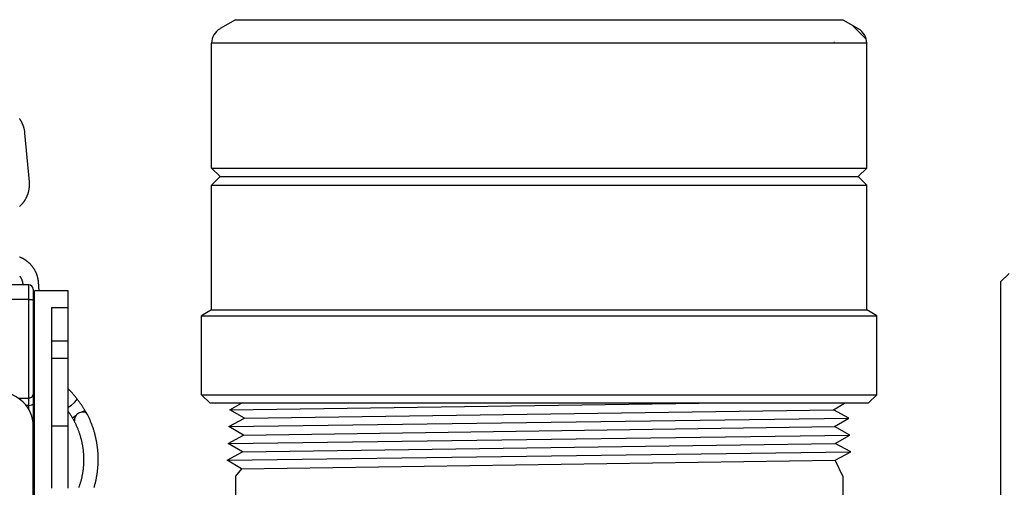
# Model space of a CAD drawing. Extents: x -285 to 5863, y 308 to 3178.
# Tile 284 of 622: x 1598.77 to 1606.07, y 974.31 to 977.78. Entities that reach past the tile are written whole.
import ezdxf

# ---------------------------------------------------------------- set-up
doc = ezdxf.new("R2010")
doc.units = 0
doc.header["$MEASUREMENT"] = 0
doc.header["$PDSIZE"] = 1
doc.layers.get('DEFPOINTS').update_dxf_attribs({"linetype": 'CONTINUOUS'})
for name, color, linetype in [('DIM', 3, 'CONTINUOUS'), ('GALV-4', 4, 'CONTINUOUS'), ('SPILL-BUCKET', 1, 'CONTINUOUS'), ('SWIVEL-ADAPTOR', 1, 'CONTINUOUS')]:
    doc.layers.add(name, color=color, linetype=linetype)
doc.styles.add('SIMPLEX', font='simplex')
doc.dimstyles.new('DIM64', dxfattribs={"dimscale": 64, "dimtxt": 0.09375, "dimasz": 0.09375, "dimexe": 0.0625, "dimexo": 0.0625, "dimgap": 0.046875, "dimtad": 1, "dimdec": 4, "dimzin": 3, "dimdsep": 46, "dimlunit": 4, "dimtxsty": 'SIMPLEX', "dimcen": 0, "dimclrd": 256, "dimclre": 256, "dimclrt": 256, "dimadec": 0, "dimazin": 0, "dimtfac": 1, "dimtdec": 4, "dimtmove": 0, "dimatfit": 3, "dimfxl": 1, "dimfrac": 2, "dimtolj": 1, "dimtzin": 0, "dimarcsym": 0})

# ---------------------------------------------------------------- blocks, each defined once
blk = doc.blocks.new('*D13')
at = {"layer": 'DEFPOINTS', "color": 0, "transparency": 16777216}
for p in [(1368.5472, 978.296), (2031.7725, 978.0147), (1368.5472, 700.5233)]:
    blk.add_point(p, dxfattribs=at)
at = {"layer": 'DIM', "lineweight": -2, "transparency": 16777216}
for p, q in [((1368.5472, 974.296), (1368.5472, 696.5233)), ((2031.7725, 974.0147), (2031.7725, 696.5233)), ((2025.7725, 700.5233), (1374.5472, 700.5233))]:
    blk.add_line(p, q, dxfattribs=at)
at = {"layer": 'DIM', "transparency": 16777216}
for points in [[(1374.5472, 701.5233), (1374.5472, 699.5233), (1368.5472, 700.5233)], [(2025.7725, 701.5233), (2025.7725, 699.5233), (2031.7725, 700.5233)]]:
    blk.add_solid(points, dxfattribs=at)
at = {"layer": 'DIM', "transparency": 16777216, "insert": (1700.1599, 708.0947), "char_height": 6, "attachment_point": 5, "style": 'SIMPLEX'}
blk.add_mtext('\\A1;55\'-3 1/4" (F.V. TANK SLAB)', dxfattribs=at)

msp = doc.modelspace()

# ---------------------------------------------------------------- linework, layer by layer
at = {"layer": 'GALV-4', "linetype": 'Continuous'}
for p, q in [((1600.33048, 974.88788), (1600.41664, 974.93528)), ((1600.43737, 974.82542), (1600.33048, 974.88788)), ((1604.8013, 974.88788), (1604.88231, 974.93528)), ((1604.91498, 974.82542), (1604.8013, 974.88788)), ((1600.32352, 974.76296), (1600.43737, 974.82542)), ((1604.80793, 974.76296), (1604.91498, 974.82542)), ((1600.43075, 974.7005), (1600.32352, 974.76296)), ((1604.92194, 974.7005), (1604.80793, 974.76296)), ((1600.31656, 974.63805), (1600.43075, 974.7005)), ((1604.81455, 974.63805), (1604.92194, 974.7005)), ((1600.42412, 974.57559), (1600.31656, 974.63805)), ((1604.9289, 974.57559), (1604.81455, 974.63805)), ((1600.30994, 974.51313), (1600.42412, 974.57559)), ((1600.4175, 974.45067), (1600.30994, 974.51313)), ((1604.81455, 974.51323), (1604.9289, 974.57559)), ((1604.87099, 974.39494), (1604.81455, 974.51323)), ((1600.41688, 974.45103), (1600.37099, 974.39494)), ((1600.37099, 974.39494), (1600.37099, 972.89513))]:
    msp.add_line(p, q, dxfattribs=at)
at = {"layer": 'GALV-4', "color": 7, "linetype": 'Continuous'}
for p, q in [((1600.33048, 974.88788), (1603.80499, 974.93528)), ((1600.43737, 974.82542), (1604.8013, 974.88788)), ((1600.32352, 974.76296), (1604.91498, 974.82542)), ((1600.43075, 974.7005), (1604.80793, 974.76296)), ((1600.31656, 974.63805), (1604.92194, 974.7005)), ((1600.42412, 974.57559), (1604.81455, 974.63805)), ((1600.31025, 974.51295), (1604.9289, 974.57559)), ((1600.4175, 974.45067), (1604.81455, 974.51323))]:
    msp.add_line(p, q, dxfattribs=at)
at = {"layer": 'GALV-4'}
msp.add_line((1604.87099, 974.39494), (1604.87099, 972.89513), dxfattribs=at)
at = {"layer": 'SPILL-BUCKET', "color": 1}
for p, q in [((1598.77427, 977.04123), (1598.77247, 977.04378)), ((1598.77604, 977.03865), (1598.77427, 977.04123)), ((1598.77777, 977.03605), (1598.77604, 977.03865)), ((1598.77947, 977.03342), (1598.77777, 977.03605)), ((1598.78112, 977.03077), (1598.77947, 977.03342)), ((1598.78274, 977.02809), (1598.78112, 977.03077)), ((1598.78432, 977.02539), (1598.78274, 977.02809)), ((1598.78586, 977.02267), (1598.78432, 977.02539)), ((1598.78737, 977.01993), (1598.78586, 977.02267)), ((1598.78883, 977.01717), (1598.78737, 977.01993)), ((1598.79025, 977.01438), (1598.78883, 977.01717)), ((1598.79164, 977.01158), (1598.79025, 977.01438)), ((1598.79298, 977.00876), (1598.79164, 977.01158)), ((1598.79428, 977.00591), (1598.79298, 977.00876)), ((1598.79554, 977.00305), (1598.79428, 977.00591)), ((1598.79677, 977.00017), (1598.79554, 977.00305)), ((1598.79795, 976.99728), (1598.79677, 977.00017)), ((1598.79908, 976.99437), (1598.79795, 976.99728)), ((1598.80018, 976.99144), (1598.79908, 976.99437)), ((1598.80124, 976.98849), (1598.80018, 976.99144)), ((1598.80225, 976.98554), (1598.80124, 976.98849)), ((1598.80322, 976.98256), (1598.80225, 976.98554)), ((1598.80415, 976.97958), (1598.80322, 976.98256)), ((1598.80503, 976.97658), (1598.80415, 976.97958)), ((1598.80587, 976.97357), (1598.80503, 976.97658)), ((1598.80667, 976.97055), (1598.80587, 976.97357)), ((1598.80743, 976.96752), (1598.80667, 976.97055)), ((1598.80814, 976.96448), (1598.80743, 976.96752)), ((1598.80881, 976.96142), (1598.80814, 976.96448)), ((1598.80943, 976.95836), (1598.80881, 976.96142)), ((1598.81001, 976.95529), (1598.80943, 976.95836)), ((1598.81055, 976.95222), (1598.81001, 976.95529)), ((1598.81104, 976.94914), (1598.81055, 976.95222)), ((1598.81149, 976.94605), (1598.81104, 976.94914)), ((1598.81189, 976.94295), (1598.81149, 976.94605)), ((1598.81225, 976.93985), (1598.81189, 976.94295)), ((1598.81245, 976.93795), (1598.81225, 976.93985)), ((1598.81263, 976.93605), (1598.81245, 976.93795)), ((1598.84538, 976.5761), (1598.81263, 976.93605)), ((1598.8456, 976.57348), (1598.84538, 976.5761)), ((1598.84579, 976.57085), (1598.8456, 976.57348)), ((1598.84598, 976.56774), (1598.84579, 976.57085)), ((1598.84612, 976.56462), (1598.84598, 976.56774)), ((1598.84621, 976.5615), (1598.84612, 976.56462)), ((1598.84615, 976.54904), (1598.84623, 976.55215)), ((1598.84626, 976.55839), (1598.84621, 976.5615)), ((1598.84623, 976.55215), (1598.84627, 976.55527)), ((1598.84627, 976.55527), (1598.84626, 976.55839)), ((1598.83094, 976.47638), (1598.83207, 976.47927)), ((1598.83207, 976.47927), (1598.83315, 976.48217)), ((1598.83315, 976.48217), (1598.8342, 976.48509)), ((1598.8342, 976.48509), (1598.8352, 976.48803)), ((1598.8352, 976.48803), (1598.83616, 976.49098)), ((1598.83616, 976.49098), (1598.83708, 976.49395)), ((1598.83708, 976.49395), (1598.83795, 976.49692)), ((1598.83795, 976.49692), (1598.83879, 976.49992)), ((1598.83879, 976.49992), (1598.83957, 976.50292)), ((1598.83957, 976.50292), (1598.84032, 976.50594)), ((1598.84032, 976.50594), (1598.84102, 976.50896)), ((1598.84102, 976.50896), (1598.84168, 976.512)), ((1598.84168, 976.512), (1598.8423, 976.51505)), ((1598.8423, 976.51505), (1598.84287, 976.51811)), ((1598.84287, 976.51811), (1598.8434, 976.52117)), ((1598.8434, 976.52117), (1598.84388, 976.52425)), ((1598.84388, 976.52425), (1598.84432, 976.52733)), ((1598.84432, 976.52733), (1598.84471, 976.53041)), ((1598.84471, 976.53041), (1598.84506, 976.53351)), ((1598.84506, 976.53351), (1598.84537, 976.5366)), ((1598.84537, 976.5366), (1598.84563, 976.53971)), ((1598.84563, 976.53971), (1598.84585, 976.54282)), ((1598.84585, 976.54282), (1598.84602, 976.54592)), ((1598.84602, 976.54592), (1598.84615, 976.54904)), ((1598.78361, 976.40458), (1598.78578, 976.40677)), ((1598.78578, 976.40677), (1598.78792, 976.409)), ((1598.78792, 976.409), (1598.79002, 976.41126)), ((1598.79002, 976.41126), (1598.7921, 976.41355)), ((1598.7921, 976.41355), (1598.79413, 976.41587)), ((1598.79413, 976.41587), (1598.79614, 976.41821)), ((1598.79614, 976.41821), (1598.79811, 976.42059)), ((1598.79811, 976.42059), (1598.80004, 976.423)), ((1598.80004, 976.423), (1598.80194, 976.42543)), ((1598.80194, 976.42543), (1598.80381, 976.4279)), ((1598.80381, 976.4279), (1598.80564, 976.43039)), ((1598.80564, 976.43039), (1598.80743, 976.4329)), ((1598.80743, 976.4329), (1598.80919, 976.43545)), ((1598.80919, 976.43545), (1598.81091, 976.43801)), ((1598.81091, 976.43801), (1598.81259, 976.44061)), ((1598.81259, 976.44061), (1598.81424, 976.44323)), ((1598.81424, 976.44323), (1598.81585, 976.44587)), ((1598.81585, 976.44587), (1598.81742, 976.44854)), ((1598.81742, 976.44854), (1598.81895, 976.45123)), ((1598.81895, 976.45123), (1598.82044, 976.45394)), ((1598.82044, 976.45394), (1598.82189, 976.45667)), ((1598.82189, 976.45667), (1598.8233, 976.45943)), ((1598.8233, 976.45943), (1598.82468, 976.4622)), ((1598.82468, 976.4622), (1598.82601, 976.465)), ((1598.82601, 976.465), (1598.8273, 976.46782)), ((1598.8273, 976.46782), (1598.82856, 976.47065)), ((1598.82856, 976.47065), (1598.82977, 976.4735)), ((1598.82977, 976.4735), (1598.83094, 976.47638)), ((1598.77231, 976.3941), (1598.77463, 976.39613)), ((1598.77463, 976.39613), (1598.77692, 976.39819)), ((1598.77692, 976.39819), (1598.77918, 976.40029)), ((1598.77918, 976.40029), (1598.78141, 976.40242)), ((1598.78141, 976.40242), (1598.78361, 976.40458)), ((1598.7757, 976.01719), (1598.7728, 976.01831)), ((1598.77858, 976.01604), (1598.7757, 976.01719)), ((1598.78145, 976.01484), (1598.77858, 976.01604)), ((1598.7843, 976.0136), (1598.78145, 976.01484)), ((1598.78713, 976.01232), (1598.7843, 976.0136)), ((1598.78995, 976.011), (1598.78713, 976.01232)), ((1598.79274, 976.00964), (1598.78995, 976.011)), ((1598.79552, 976.00824), (1598.79274, 976.00964)), ((1598.79828, 976.0068), (1598.79552, 976.00824)), ((1598.80101, 976.00532), (1598.79828, 976.0068)), ((1598.80373, 976.00379), (1598.80101, 976.00532)), ((1598.80642, 976.00223), (1598.80373, 976.00379)), ((1598.80909, 976.00063), (1598.80642, 976.00223)), ((1598.81174, 975.99899), (1598.80909, 976.00063)), ((1598.81437, 975.99732), (1598.81174, 975.99899)), ((1598.81697, 975.9956), (1598.81437, 975.99732)), ((1598.81955, 975.99385), (1598.81697, 975.9956)), ((1598.8221, 975.99206), (1598.81955, 975.99385)), ((1598.82463, 975.99024), (1598.8221, 975.99206)), ((1598.82713, 975.98837), (1598.82463, 975.99024)), ((1598.8296, 975.98647), (1598.82713, 975.98837)), ((1598.83205, 975.98454), (1598.8296, 975.98647)), ((1598.83447, 975.98257), (1598.83205, 975.98454)), ((1598.83686, 975.98057), (1598.83447, 975.98257)), ((1598.83922, 975.97853), (1598.83686, 975.98057)), ((1598.84155, 975.97645), (1598.83922, 975.97853)), ((1598.84386, 975.97435), (1598.84155, 975.97645)), ((1598.84613, 975.97221), (1598.84386, 975.97435)), ((1598.84837, 975.97004), (1598.84613, 975.97221)), ((1598.85058, 975.96784), (1598.84837, 975.97004)), ((1598.85276, 975.9656), (1598.85058, 975.96784)), ((1598.85491, 975.96333), (1598.85276, 975.9656)), ((1598.85703, 975.96103), (1598.85491, 975.96333)), ((1598.85911, 975.95871), (1598.85703, 975.96103)), ((1598.86116, 975.95635), (1598.85911, 975.95871)), ((1598.86318, 975.95396), (1598.86116, 975.95635)), ((1598.86516, 975.95154), (1598.86318, 975.95396)), ((1598.86711, 975.9491), (1598.86516, 975.95154)), ((1598.86902, 975.94663), (1598.86711, 975.9491)), ((1598.8709, 975.94413), (1598.86902, 975.94663)), ((1598.87274, 975.9416), (1598.8709, 975.94413)), ((1598.87454, 975.93905), (1598.87274, 975.9416)), ((1598.87631, 975.93647), (1598.87454, 975.93905)), ((1598.87804, 975.93387), (1598.87631, 975.93647)), ((1598.87974, 975.93124), (1598.87804, 975.93387)), ((1598.88139, 975.92859), (1598.87974, 975.93124)), ((1598.88301, 975.92591), (1598.88139, 975.92859)), ((1598.88459, 975.92322), (1598.88301, 975.92591)), ((1598.88613, 975.9205), (1598.88459, 975.92322)), ((1598.88764, 975.91775), (1598.88613, 975.9205)), ((1598.8891, 975.91499), (1598.88764, 975.91775)), ((1598.89052, 975.9122), (1598.8891, 975.91499)), ((1598.89191, 975.9094), (1598.89052, 975.9122)), ((1598.89325, 975.90658), (1598.89191, 975.9094)), ((1598.89455, 975.90373), (1598.89325, 975.90658)), ((1598.89582, 975.90087), (1598.89455, 975.90373)), ((1598.89704, 975.898), (1598.89582, 975.90087)), ((1598.89822, 975.8951), (1598.89704, 975.898)), ((1598.89936, 975.89219), (1598.89822, 975.8951)), ((1598.7735, 975.87699), (1598.77481, 975.87534)), ((1598.77481, 975.87534), (1598.77608, 975.87366)), ((1598.77608, 975.87366), (1598.77732, 975.87196)), ((1598.77732, 975.87196), (1598.77852, 975.87023)), ((1598.77852, 975.87023), (1598.77969, 975.86847)), ((1598.77969, 975.86847), (1598.78082, 975.86669)), ((1598.78082, 975.86669), (1598.78191, 975.86489)), ((1598.78191, 975.86489), (1598.78297, 975.86307)), ((1598.78297, 975.86307), (1598.78398, 975.86122)), ((1598.78398, 975.86122), (1598.78497, 975.85936)), ((1598.78497, 975.85936), (1598.78591, 975.85747)), ((1598.78591, 975.85747), (1598.78681, 975.85557)), ((1598.78681, 975.85557), (1598.78768, 975.85364)), ((1598.78768, 975.85364), (1598.7885, 975.85171)), ((1598.7885, 975.85171), (1598.78929, 975.84975)), ((1598.78929, 975.84975), (1598.79003, 975.84778)), ((1598.79003, 975.84778), (1598.79073, 975.8458)), ((1598.79073, 975.8458), (1598.7914, 975.8438)), ((1598.7914, 975.8438), (1598.79202, 975.84178)), ((1598.79202, 975.84178), (1598.7926, 975.83976)), ((1598.7926, 975.83976), (1598.79314, 975.83773)), ((1598.79314, 975.83773), (1598.79363, 975.83568)), ((1598.79363, 975.83568), (1598.79408, 975.83363)), ((1598.79408, 975.83363), (1598.7945, 975.83156)), ((1598.7945, 975.83156), (1598.79486, 975.82949)), ((1598.79486, 975.82949), (1598.79519, 975.82742)), ((1598.79519, 975.82742), (1598.79547, 975.82534)), ((1598.79547, 975.82534), (1598.79567, 975.82361)), ((1598.79567, 975.82361), (1598.79585, 975.82189)), ((1598.79585, 975.82189), (1598.79678, 975.81164)), ((1598.90045, 975.88926), (1598.89936, 975.89219)), ((1598.90151, 975.88632), (1598.90045, 975.88926)), ((1598.90252, 975.88336), (1598.90151, 975.88632)), ((1598.90349, 975.88039), (1598.90252, 975.88336)), ((1598.90442, 975.8774), (1598.90349, 975.88039)), ((1598.9053, 975.8744), (1598.90442, 975.8774)), ((1598.90614, 975.8714), (1598.9053, 975.8744)), ((1598.90694, 975.86837), (1598.90614, 975.8714)), ((1598.9077, 975.86534), (1598.90694, 975.86837)), ((1598.90841, 975.8623), (1598.9077, 975.86534)), ((1598.90908, 975.85925), (1598.90841, 975.8623)), ((1598.9097, 975.85619), (1598.90908, 975.85925)), ((1598.91028, 975.85312), (1598.9097, 975.85619)), ((1598.91082, 975.85004), (1598.91028, 975.85312)), ((1598.91131, 975.84696), (1598.91082, 975.85004)), ((1598.91176, 975.84387), (1598.91131, 975.84696)), ((1598.91216, 975.84077), (1598.91176, 975.84387)), ((1598.91252, 975.83767), (1598.91216, 975.84077)), ((1598.91272, 975.83577), (1598.91252, 975.83767)), ((1598.9129, 975.83387), (1598.91272, 975.83577)), ((1598.91878, 975.76922), (1598.9129, 975.83387))]:
    msp.add_line(p, q, dxfattribs=at)
at = {"layer": 'SPILL-BUCKET', "linetype": 'Continuous'}
for p, q in [((1598.84233, 975.81164), (1598.40512, 975.81164)), ((1598.84233, 975.80377), (1598.84233, 975.81164)), ((1598.84233, 975.78114), (1598.84233, 975.80377)), ((1598.84233, 975.7466), (1598.84233, 975.78114)), ((1598.87355, 975.78042), (1598.87355, 975.77451)), ((1598.87355, 975.77451), (1598.87355, 975.75754)), ((1598.87355, 975.75754), (1598.87355, 975.73164)), ((1598.84233, 975.70452), (1598.40512, 975.70452)), ((1598.84233, 975.70452), (1598.84233, 975.7466)), ((1598.84233, 975.70452), (1598.86441, 975.70322)), ((1598.84233, 975.61114), (1598.84233, 975.70452)), ((1598.86441, 975.70322), (1598.87355, 975.70007)), ((1598.87355, 975.73164), (1598.87355, 975.70007)), ((1598.87355, 975.71199), (1598.87355, 975.56572)), ((1598.87355, 975.71145), (1598.87355, 975.71199)), ((1598.87355, 975.70007), (1598.87355, 975.59936)), ((1598.84233, 975.51756), (1598.84233, 975.61114)), ((1598.88355, 975.61813), (1598.87355, 975.61813)), ((1598.88355, 975.64936), (1598.87356, 975.64936)), ((1598.87355, 975.59936), (1598.87355, 975.49861)), ((1598.87355, 975.56572), (1598.87355, 975.56241)), ((1598.87355, 975.56241), (1598.87355, 975.5564)), ((1598.87355, 975.5564), (1598.87355, 975.55023)), ((1598.87355, 975.55023), (1598.87355, 975.54261)), ((1598.84233, 975.42523), (1598.84233, 975.51756)), ((1598.87355, 975.49861), (1598.87355, 975.39983)), ((1598.84233, 975.33559), (1598.84233, 975.42523)), ((1598.87355, 975.39983), (1598.87355, 975.30496)), ((1598.84233, 975.25005), (1598.84233, 975.33559)), ((1598.87355, 975.35976), (1598.87355, 975.35035)), ((1598.87355, 975.35035), (1598.87355, 975.34295)), ((1598.87355, 975.34295), (1598.87355, 975.3392)), ((1598.87355, 975.3392), (1598.87355, 975.33681)), ((1598.87355, 975.33681), (1598.87355, 975.23417)), ((1598.84233, 975.16995), (1598.84233, 975.25005)), ((1598.87355, 975.30496), (1598.87355, 975.21587)), ((1598.87355, 975.28516), (1598.88355, 975.28516)), ((1598.87355, 975.25393), (1598.88355, 975.25393)), ((1598.84233, 975.09652), (1598.84233, 975.16995)), ((1598.87999, 975.20406), (1598.87354, 975.20643)), ((1598.87355, 975.23417), (1598.87355, 975.22588)), ((1598.87355, 975.22588), (1598.87355, 975.21171)), ((1598.87355, 975.21587), (1598.87355, 975.13434)), ((1598.87355, 975.21171), (1598.87355, 975.19201)), ((1598.87355, 975.19201), (1598.87355, 975.16735)), ((1598.87355, 975.16735), (1598.87355, 975.1387)), ((1598.84233, 975.03093), (1598.84233, 975.09652)), ((1598.88354, 975.14265), (1598.87354, 975.14265)), ((1598.87355, 975.1387), (1598.87355, 975.10672)), ((1598.87355, 975.13434), (1598.87355, 975.06197)), ((1598.87355, 975.10672), (1598.87355, 975.05085)), ((1598.84233, 974.9742), (1598.84233, 975.03093)), ((1598.87355, 975.06197), (1598.87355, 975.00018)), ((1599.14014, 975.03519), (1599.13338, 975.04198)), ((1599.14419, 975.03105), (1599.14014, 975.03519)), ((1599.1482, 975.02687), (1599.14419, 975.03105)), ((1599.15218, 975.02266), (1599.1482, 975.02687)), ((1599.15613, 975.01842), (1599.15218, 975.02266)), ((1598.76316, 974.9742), (1598.84233, 974.9742)), ((1598.84233, 974.9742), (1598.86441, 974.98181)), ((1598.84233, 974.95013), (1598.84233, 974.9742)), ((1598.84233, 974.91942), (1598.84233, 974.95013)), ((1598.86441, 974.98181), (1598.87355, 975.00018)), ((1598.87355, 975.00018), (1598.87355, 974.97009)), ((1598.87355, 974.97009), (1598.87355, 974.93171)), ((1599.16005, 975.01414), (1599.15613, 975.01842)), ((1599.16393, 975.00984), (1599.16005, 975.01414)), ((1599.16779, 975.00551), (1599.16393, 975.00984)), ((1599.17161, 975.00114), (1599.16779, 975.00551)), ((1599.1754, 974.99674), (1599.17161, 975.00114)), ((1599.17916, 974.99232), (1599.1754, 974.99674)), ((1599.18289, 974.98786), (1599.17916, 974.99232)), ((1599.17975, 974.94177), (1599.195, 974.95914)), ((1599.18659, 974.98337), (1599.18289, 974.98786)), ((1599.19025, 974.97886), (1599.18659, 974.98337)), ((1599.19387, 974.97431), (1599.19025, 974.97886)), ((1599.19584, 974.97182), (1599.19387, 974.97431)), ((1599.195, 974.95914), (1599.19779, 974.96933)), ((1599.19779, 974.96933), (1599.19584, 974.97182)), ((1599.19907, 974.96768), (1599.19779, 974.96933)), ((1599.20034, 974.96603), (1599.19907, 974.96768)), ((1599.2028, 974.96282), (1599.20034, 974.96603)), ((1599.20524, 974.95959), (1599.2028, 974.96282)), ((1599.20766, 974.95635), (1599.20524, 974.95959)), ((1599.21008, 974.95309), (1599.20766, 974.95635)), ((1599.21248, 974.94981), (1599.21008, 974.95309)), ((1599.21486, 974.94652), (1599.21248, 974.94981)), ((1598.84233, 974.91942), (1598.82159, 974.91942)), ((1598.84233, 974.91942), (1598.86441, 974.92302)), ((1598.84233, 974.90334), (1598.84233, 974.91942)), ((1598.84233, 974.88785), (1598.84233, 974.90334)), ((1598.86441, 974.92302), (1598.87355, 974.93171)), ((1598.87354, 974.89282), (1598.88354, 974.89282)), ((1598.87355, 974.93171), (1598.87355, 974.88759)), ((1598.87355, 974.89341), (1598.87355, 974.88791)), ((1598.87355, 974.88791), (1598.87355, 974.87175)), ((1598.87355, 974.88759), (1598.87355, 974.85051)), ((1599.13337, 974.90775), (1599.15682, 974.92264)), ((1599.15682, 974.92264), (1599.17975, 974.94177)), ((1599.21723, 974.94321), (1599.21486, 974.94652)), ((1599.21958, 974.93988), (1599.21723, 974.94321)), ((1599.22192, 974.93654), (1599.21958, 974.93988)), ((1599.22425, 974.93318), (1599.22192, 974.93654)), ((1599.22655, 974.92981), (1599.22425, 974.93318)), ((1599.22885, 974.92642), (1599.22655, 974.92981)), ((1599.23112, 974.92302), (1599.22885, 974.92642)), ((1599.23338, 974.9196), (1599.23112, 974.92302)), ((1599.23239, 974.86944), (1599.25017, 974.87856)), ((1599.23562, 974.91617), (1599.23338, 974.9196)), ((1599.23785, 974.91273), (1599.23562, 974.91617)), ((1599.24006, 974.90928), (1599.23785, 974.91273)), ((1599.24225, 974.90581), (1599.24006, 974.90928)), ((1599.24442, 974.90233), (1599.24225, 974.90581)), ((1599.24658, 974.89884), (1599.24442, 974.90233)), ((1599.24871, 974.89534), (1599.24658, 974.89884)), ((1599.25083, 974.89183), (1599.24871, 974.89534)), ((1599.25017, 974.87856), (1599.2572, 974.88101)), ((1599.25293, 974.8883), (1599.25083, 974.89183)), ((1599.25502, 974.88477), (1599.25293, 974.8883)), ((1599.25611, 974.88289), (1599.25502, 974.88477)), ((1599.2572, 974.88101), (1599.25611, 974.88289)), ((1599.25841, 974.87892), (1599.2572, 974.88101)), ((1599.2596, 974.87683), (1599.25841, 974.87892)), ((1599.26242, 974.87183), (1599.2596, 974.87683)), ((1598.87355, 974.87175), (1598.87355, 974.86199)), ((1598.87355, 974.85051), (1598.87355, 974.82249)), ((1598.87355, 974.82938), (1598.87864, 974.82498)), ((1598.87355, 974.82249), (1598.87355, 974.80505)), ((1598.87355, 974.80505), (1598.87355, 974.79913)), ((1598.87864, 974.82763), (1598.87356, 974.83193)), ((1598.88355, 974.82313), (1598.87864, 974.82763)), ((1598.87864, 974.82498), (1598.88354, 974.82038)), ((1599.1379, 974.86777), (1599.13548, 974.86777)), ((1599.13563, 974.87157), (1599.13765, 974.86862)), ((1599.13765, 974.86862), (1599.13965, 974.86566)), ((1599.13965, 974.86566), (1599.14164, 974.86268)), ((1599.14164, 974.86268), (1599.14361, 974.85969)), ((1599.14361, 974.85969), (1599.14557, 974.85668)), ((1599.14557, 974.85668), (1599.14751, 974.85367)), ((1599.14751, 974.85367), (1599.14944, 974.85064)), ((1599.14944, 974.85064), (1599.15136, 974.8476)), ((1599.15136, 974.8476), (1599.15326, 974.84455)), ((1599.15326, 974.84455), (1599.15514, 974.84149)), ((1599.15514, 974.84149), (1599.15701, 974.83842)), ((1599.15701, 974.83842), (1599.15886, 974.83534)), ((1599.15886, 974.83534), (1599.1607, 974.83225)), ((1599.1607, 974.83225), (1599.16251, 974.82915)), ((1599.16251, 974.82915), (1599.16315, 974.82807)), ((1599.16315, 974.82807), (1599.16377, 974.82698)), ((1599.16377, 974.82698), (1599.17119, 974.83308)), ((1599.16377, 974.82698), (1599.16511, 974.82467)), ((1599.16511, 974.82467), (1599.16643, 974.82234)), ((1599.16643, 974.82234), (1599.16902, 974.81773)), ((1599.16902, 974.81773), (1599.17158, 974.81308)), ((1599.17119, 974.83308), (1599.19239, 974.84651)), ((1599.17158, 974.81308), (1599.17409, 974.80842)), ((1599.17409, 974.80842), (1599.17656, 974.80374)), ((1599.17656, 974.80374), (1599.179, 974.79904)), ((1599.1795, 974.82133), (1599.17863, 974.81418)), ((1599.17863, 974.81418), (1599.17916, 974.80621)), ((1599.1816, 974.82859), (1599.1795, 974.82133)), ((1599.18443, 974.8349), (1599.1816, 974.82859)), ((1599.18817, 974.84107), (1599.18443, 974.8349)), ((1599.19265, 974.84681), (1599.18817, 974.84107)), ((1599.19784, 974.85212), (1599.19265, 974.84681)), ((1599.20396, 974.85714), (1599.19784, 974.85212)), ((1599.21049, 974.8614), (1599.20396, 974.85714)), ((1599.21488, 974.86373), (1599.21049, 974.8614)), ((1599.22311, 974.8671), (1599.21488, 974.86373)), ((1599.23106, 974.86923), (1599.22311, 974.8671)), ((1599.23896, 974.87025), (1599.23106, 974.86923)), ((1599.2462, 974.87018), (1599.23896, 974.87025)), ((1599.25422, 974.8688), (1599.2462, 974.87018)), ((1599.26103, 974.86623), (1599.25422, 974.8688)), ((1599.26824, 974.86139), (1599.26103, 974.86623)), ((1599.26521, 974.86681), (1599.26242, 974.87183)), ((1599.26809, 974.86151), (1599.26521, 974.86681)), ((1599.27344, 974.8553), (1599.26824, 974.86139)), ((1599.27463, 974.85276), (1599.27344, 974.8553)), ((1599.27486, 974.85282), (1599.27484, 974.85287)), ((1599.27488, 974.85278), (1599.27486, 974.85282)), ((1599.27749, 974.84767), (1599.27488, 974.85278)), ((1599.28003, 974.84253), (1599.27749, 974.84767)), ((1599.28255, 974.83737), (1599.28003, 974.84253)), ((1599.28503, 974.8322), (1599.28255, 974.83737)), ((1599.28746, 974.82701), (1599.28503, 974.8322)), ((1599.28985, 974.8218), (1599.28746, 974.82701)), ((1599.29221, 974.81656), (1599.28985, 974.8218)), ((1599.29452, 974.81131), (1599.29221, 974.81656)), ((1599.29679, 974.80605), (1599.29452, 974.81131)), ((1599.29902, 974.80076), (1599.29679, 974.80605)), ((1599.179, 974.79904), (1599.18139, 974.79432)), ((1599.18139, 974.79432), (1599.18374, 974.78957)), ((1599.18374, 974.78957), (1599.18605, 974.78481)), ((1599.18605, 974.78481), (1599.18832, 974.78003)), ((1599.18832, 974.78003), (1599.19055, 974.77523)), ((1599.19055, 974.77523), (1599.19274, 974.77041)), ((1599.19274, 974.77041), (1599.19489, 974.76557)), ((1599.19489, 974.76557), (1599.197, 974.76071)), ((1599.197, 974.76071), (1599.19907, 974.75584)), ((1599.19907, 974.75584), (1599.20109, 974.75094)), ((1599.20109, 974.75094), (1599.20307, 974.74604)), ((1599.20307, 974.74604), (1599.20501, 974.74111)), ((1599.20501, 974.74111), (1599.20691, 974.73617)), ((1599.20691, 974.73617), (1599.20877, 974.73121)), ((1599.20877, 974.73121), (1599.21058, 974.72624)), ((1599.30121, 974.79546), (1599.29902, 974.80076)), ((1599.30335, 974.79014), (1599.30121, 974.79546)), ((1599.30545, 974.78481), (1599.30335, 974.79014)), ((1599.30752, 974.77945), (1599.30545, 974.78481)), ((1599.30953, 974.77409), (1599.30752, 974.77945)), ((1599.31151, 974.7687), (1599.30953, 974.77409)), ((1599.31345, 974.7633), (1599.31151, 974.7687)), ((1599.31534, 974.75789), (1599.31345, 974.7633)), ((1599.31719, 974.75246), (1599.31534, 974.75789)), ((1599.31899, 974.74702), (1599.31719, 974.75246)), ((1599.32076, 974.74156), (1599.31899, 974.74702)), ((1599.32248, 974.73609), (1599.32076, 974.74156)), ((1599.32416, 974.73061), (1599.32248, 974.73609)), ((1599.32579, 974.72511), (1599.32416, 974.73061)), ((1599.21058, 974.72624), (1599.21235, 974.72125)), ((1599.21235, 974.72125), (1599.21408, 974.71625)), ((1599.21408, 974.71625), (1599.21577, 974.71123)), ((1599.21577, 974.71123), (1599.21741, 974.7062)), ((1599.21741, 974.7062), (1599.21901, 974.70115)), ((1599.21901, 974.70115), (1599.22057, 974.69609)), ((1599.22057, 974.69609), (1599.22208, 974.69102)), ((1599.22208, 974.69102), (1599.22356, 974.68593)), ((1599.22356, 974.68593), (1599.22498, 974.68084)), ((1599.22498, 974.68084), (1599.22637, 974.67573)), ((1599.22637, 974.67573), (1599.22771, 974.67061)), ((1599.22771, 974.67061), (1599.229, 974.66548)), ((1599.229, 974.66548), (1599.23026, 974.66033)), ((1599.23026, 974.66033), (1599.23147, 974.65518)), ((1599.23147, 974.65518), (1599.23263, 974.65002)), ((1599.32738, 974.7196), (1599.32579, 974.72511)), ((1599.32893, 974.71408), (1599.32738, 974.7196)), ((1599.33043, 974.70854), (1599.32893, 974.71408)), ((1599.33189, 974.703), (1599.33043, 974.70854)), ((1599.33331, 974.69744), (1599.33189, 974.703)), ((1599.33469, 974.69187), (1599.33331, 974.69744)), ((1599.33601, 974.68629), (1599.33469, 974.69187)), ((1599.3373, 974.6807), (1599.33601, 974.68629)), ((1599.33854, 974.67511), (1599.3373, 974.6807)), ((1599.33974, 974.6695), (1599.33854, 974.67511)), ((1599.34089, 974.66388), (1599.33974, 974.6695)), ((1599.342, 974.65826), (1599.34089, 974.66388)), ((1599.34307, 974.65262), (1599.342, 974.65826)), ((1599.23263, 974.65002), (1599.23375, 974.64484)), ((1599.23375, 974.64484), (1599.23483, 974.63966)), ((1599.23483, 974.63966), (1599.23586, 974.63447)), ((1599.23586, 974.63447), (1599.23685, 974.62927)), ((1599.23685, 974.62927), (1599.2378, 974.62406)), ((1599.2378, 974.62406), (1599.2387, 974.61884)), ((1599.2387, 974.61884), (1599.23955, 974.61362)), ((1599.23955, 974.61362), (1599.24036, 974.60839)), ((1599.24036, 974.60839), (1599.24113, 974.60315)), ((1599.24113, 974.60315), (1599.24185, 974.59791)), ((1599.24185, 974.59791), (1599.24253, 974.59266)), ((1599.24253, 974.59266), (1599.24316, 974.58741)), ((1599.24316, 974.58741), (1599.24375, 974.58214)), ((1599.24375, 974.58214), (1599.24429, 974.57688)), ((1599.34409, 974.64698), (1599.34307, 974.65262)), ((1599.34506, 974.64133), (1599.34409, 974.64698)), ((1599.346, 974.63567), (1599.34506, 974.64133)), ((1599.34688, 974.63), (1599.346, 974.63567)), ((1599.34773, 974.62433), (1599.34688, 974.63)), ((1599.34852, 974.61865), (1599.34773, 974.62433)), ((1599.34928, 974.61297), (1599.34852, 974.61865)), ((1599.34998, 974.60728), (1599.34928, 974.61297)), ((1599.35065, 974.60158), (1599.34998, 974.60728)), ((1599.35127, 974.59588), (1599.35065, 974.60158)), ((1599.35184, 974.59018), (1599.35127, 974.59588)), ((1599.35237, 974.58447), (1599.35184, 974.59018)), ((1599.35285, 974.57875), (1599.35237, 974.58447)), ((1599.24429, 974.57688), (1599.24479, 974.57161)), ((1599.24479, 974.57161), (1599.24524, 974.56634)), ((1599.24524, 974.56634), (1599.24565, 974.56106)), ((1599.24565, 974.56106), (1599.24601, 974.55578)), ((1599.24601, 974.55578), (1599.24633, 974.5505)), ((1599.24633, 974.5505), (1599.2466, 974.54521)), ((1599.2466, 974.54521), (1599.24683, 974.53992)), ((1599.24683, 974.53992), (1599.24701, 974.53463)), ((1599.24701, 974.53463), (1599.24715, 974.52934)), ((1599.24715, 974.52934), (1599.24729, 974.51974)), ((1599.24726, 974.51271), (1599.24717, 974.50742)), ((1599.24729, 974.51974), (1599.24726, 974.51271)), ((1599.35329, 974.57304), (1599.35285, 974.57875)), ((1599.35369, 974.56731), (1599.35329, 974.57304)), ((1599.35404, 974.56159), (1599.35369, 974.56731)), ((1599.35434, 974.55587), (1599.35404, 974.56159)), ((1599.3546, 974.55014), (1599.35434, 974.55587)), ((1599.35482, 974.54441), (1599.3546, 974.55014)), ((1599.35498, 974.53868), (1599.35482, 974.54441)), ((1599.35511, 974.53294), (1599.35498, 974.53868)), ((1599.35505, 974.50427), (1599.35516, 974.51001)), ((1599.35519, 974.52721), (1599.35511, 974.53294)), ((1599.35516, 974.51001), (1599.35521, 974.51574)), ((1599.35522, 974.52148), (1599.35519, 974.52721)), ((1599.35521, 974.51574), (1599.35522, 974.52148)), ((1599.24197, 974.43885), (1599.24126, 974.4336)), ((1599.24264, 974.44409), (1599.24197, 974.43885)), ((1599.24326, 974.44935), (1599.24264, 974.44409)), ((1599.24384, 974.45461), (1599.24326, 974.44935)), ((1599.24438, 974.45988), (1599.24384, 974.45461)), ((1599.24487, 974.46515), (1599.24438, 974.45988)), ((1599.24531, 974.47042), (1599.24487, 974.46515)), ((1599.24571, 974.4757), (1599.24531, 974.47042)), ((1599.24607, 974.48098), (1599.24571, 974.4757)), ((1599.24638, 974.48627), (1599.24607, 974.48098)), ((1599.24665, 974.49155), (1599.24638, 974.48627)), ((1599.24686, 974.49684), (1599.24665, 974.49155)), ((1599.24704, 974.50213), (1599.24686, 974.49684)), ((1599.24717, 974.50742), (1599.24704, 974.50213)), ((1599.35033, 974.43565), (1599.35097, 974.44135)), ((1599.35097, 974.44135), (1599.35156, 974.44705)), ((1599.35156, 974.44705), (1599.35211, 974.45276)), ((1599.35211, 974.45276), (1599.35262, 974.45847)), ((1599.35262, 974.45847), (1599.35308, 974.46419)), ((1599.35308, 974.46419), (1599.3535, 974.46991)), ((1599.3535, 974.46991), (1599.35387, 974.47563)), ((1599.35387, 974.47563), (1599.3542, 974.48136)), ((1599.3542, 974.48136), (1599.35448, 974.48708)), ((1599.35448, 974.48708), (1599.35472, 974.49281)), ((1599.35472, 974.49281), (1599.35491, 974.49854)), ((1599.35491, 974.49854), (1599.35505, 974.50427)), ((1599.22793, 974.36613), (1599.2266, 974.361)), ((1599.22922, 974.37126), (1599.22793, 974.36613)), ((1599.23047, 974.3764), (1599.22922, 974.37126)), ((1599.23167, 974.38156), (1599.23047, 974.3764)), ((1599.23283, 974.38673), (1599.23167, 974.38156)), ((1599.23394, 974.3919), (1599.23283, 974.38673)), ((1599.23501, 974.39708), (1599.23394, 974.3919)), ((1599.23604, 974.40228), (1599.23501, 974.39708)), ((1599.23702, 974.40748), (1599.23604, 974.40228)), ((1599.23795, 974.41269), (1599.23702, 974.40748)), ((1599.23885, 974.41791), (1599.23795, 974.41269)), ((1599.23969, 974.42313), (1599.23885, 974.41791)), ((1599.2405, 974.42836), (1599.23969, 974.42313)), ((1599.24126, 974.4336), (1599.2405, 974.42836)), ((1599.33793, 974.36218), (1599.33915, 974.36778)), ((1599.33915, 974.36778), (1599.34033, 974.37339)), ((1599.34033, 974.37339), (1599.34146, 974.37901)), ((1599.34146, 974.37901), (1599.34254, 974.38464)), ((1599.34254, 974.38464), (1599.34359, 974.39028)), ((1599.34359, 974.39028), (1599.34459, 974.39593)), ((1599.34459, 974.39593), (1599.34554, 974.40158)), ((1599.34554, 974.40158), (1599.34645, 974.40725)), ((1599.34645, 974.40725), (1599.34731, 974.41292)), ((1599.34731, 974.41292), (1599.34813, 974.41859)), ((1599.34813, 974.41859), (1599.34891, 974.42427)), ((1599.34891, 974.42427), (1599.34964, 974.42996)), ((1599.34964, 974.42996), (1599.35033, 974.43565)), ((1599.21265, 974.31546), (1599.21099, 974.31076)), ((1599.21437, 974.32047), (1599.21265, 974.31546)), ((1599.21605, 974.32549), (1599.21437, 974.32047)), ((1599.21769, 974.33052), (1599.21605, 974.32549)), ((1599.21928, 974.33557), (1599.21769, 974.33052)), ((1599.22083, 974.34063), (1599.21928, 974.33557)), ((1599.22234, 974.34571), (1599.22083, 974.34063)), ((1599.2238, 974.35079), (1599.22234, 974.34571)), ((1599.22522, 974.35589), (1599.2238, 974.35079)), ((1599.2266, 974.361), (1599.22522, 974.35589)), ((1599.32455, 974.31077), (1599.3266, 974.31773)), ((1599.3266, 974.31773), (1599.32817, 974.32324)), ((1599.32817, 974.32324), (1599.32969, 974.32877)), ((1599.32969, 974.32877), (1599.33118, 974.33431)), ((1599.33118, 974.33431), (1599.33262, 974.33986)), ((1599.33262, 974.33986), (1599.33401, 974.34543)), ((1599.33401, 974.34543), (1599.33536, 974.351)), ((1599.33536, 974.351), (1599.33667, 974.35658)), ((1599.33667, 974.35658), (1599.33793, 974.36218))]:
    msp.add_line(p, q, dxfattribs=at)
at = {"layer": 'SPILL-BUCKET', "color": 1, "linetype": 'Continuous'}
for p, q in [((1599.13337, 975.76922), (1598.88355, 975.76922)), ((1598.88355, 974.3372), (1598.88355, 975.76922)), ((1599.13337, 975.6443), (1599.13337, 975.76922)), ((1599.00846, 975.6443), (1599.00846, 974.30578)), ((1599.00846, 975.6443), (1599.13337, 975.6443)), ((1599.13337, 974.30578), (1599.13337, 975.6443)), ((1599.13337, 975.39447), (1599.00846, 975.39447)), ((1599.13337, 975.26714), (1599.00846, 975.26714)), ((1598.88351, 975.20273), (1598.87999, 975.20406)), ((1598.87354, 974.7679), (1598.88355, 974.7679)), ((1598.88355, 974.73667), (1598.87355, 974.73667)), ((1599.00846, 974.76832), (1599.13337, 974.76832)), ((1598.87355, 974.3372), (1598.88104, 974.3372)), ((1598.88104, 974.3372), (1598.88355, 974.3372)), ((1598.88355, 974.08237), (1598.88355, 974.3372))]:
    msp.add_line(p, q, dxfattribs=at)
at = {"layer": 'SPILL-BUCKET', "color": 7, "linetype": 'Continuous'}
msp.add_line((1598.87355, 974.09461), (1598.87355, 974.7669), dxfattribs=at)
at = {"layer": 'SPILL-BUCKET', "linetype": 'Continuous'}
msp.add_lwpolyline([(1606.10111, 975.89689), (1606.03865, 975.83443), (1606.03865, 971.74723), (1606.23102, 971.74723)], dxfattribs=at)
for centre, start, end in [((1598.84233, 975.78042), 0, 90), ((1598.84233, 974.79913), 344.456719, 0)]:
    msp.add_arc(centre, 0.03123, start, end, dxfattribs=at)
at = {"layer": 'SPILL-BUCKET', "color": 7, "linetype": 'Continuous'}
msp.add_arc((1598.62372, 974.7669), 0.24983, 0, 180, dxfattribs=at)
at = {"layer": 'SWIVEL-ADAPTOR', "linetype": 'Continuous'}
for p, q in [((1600.37099, 977.77609), (1600.25721, 977.71039)), ((1600.37099, 977.77609), (1600.25721, 977.71039)), ((1604.87099, 977.77609), (1604.98478, 977.71039)), ((1604.87099, 977.77609), (1604.98478, 977.71039)), ((1605.04354, 977.6324), (1604.93937, 977.7371)), ((1600.19471, 976.67727), (1600.19471, 977.60248)), ((1600.19471, 976.67727), (1600.19471, 977.60248)), ((1604.80849, 977.60783), (1604.80369, 977.60783)), ((1604.80849, 977.60783), (1604.80369, 977.60783)), ((1605.04727, 976.67727), (1605.04727, 977.60248)), ((1605.04727, 976.67727), (1605.04727, 977.60248)), ((1600.19471, 976.67727), (1600.25721, 976.61477)), ((1605.04727, 976.67727), (1604.98477, 976.61477)), ((1600.25721, 976.61477), (1600.19471, 976.55227)), ((1600.19471, 975.62706), (1600.19471, 976.55227)), ((1600.19471, 975.62706), (1600.19471, 976.55227)), ((1604.98477, 976.61477), (1605.04727, 976.55227)), ((1605.04727, 975.62706), (1605.04727, 976.55227)), ((1605.04727, 975.62706), (1605.04727, 976.55227)), ((1600.19471, 975.62706), (1600.12099, 975.58432)), ((1600.19471, 975.62706), (1600.12099, 975.58432)), ((1605.12099, 975.58432), (1605.04728, 975.62706)), ((1605.12099, 975.58432), (1605.04728, 975.62706)), ((1600.12099, 974.99778), (1600.12099, 975.58432)), ((1600.12099, 974.99778), (1600.12099, 975.58432)), ((1605.12099, 974.99778), (1605.12099, 975.58432)), ((1605.12099, 974.99778), (1605.12099, 975.58432)), ((1600.12099, 974.99778), (1600.18349, 974.93528)), ((1600.12099, 974.99778), (1600.18349, 974.93528)), ((1605.05849, 974.93528), (1605.12099, 974.99778)), ((1605.05849, 974.93528), (1605.12099, 974.99778)), ((1600.3774, 974.93528), (1600.18349, 974.93528)), ((1605.05849, 974.93528), (1600.18349, 974.93528))]:
    msp.add_line(p, q, dxfattribs=at)
at = {"layer": 'SWIVEL-ADAPTOR', "color": 7}
for p, q in [((1600.37093, 977.77674), (1604.87213, 977.77674)), ((1605.04781, 977.60248), (1600.19524, 977.60248)), ((1600.19471, 976.67727), (1605.04727, 976.67727)), ((1600.19471, 976.55227), (1605.04727, 976.55227)), ((1600.12099, 975.58432), (1605.12099, 975.58432)), ((1600.12099, 974.99778), (1605.12099, 974.99778))]:
    msp.add_line(p, q, dxfattribs=at)
at = {"layer": 'SWIVEL-ADAPTOR'}
for p, q in [((1600.25721, 976.61477), (1604.98477, 976.61477)), ((1600.19471, 975.62706), (1605.04728, 975.62706))]:
    msp.add_line(p, q, dxfattribs=at)
at = {"layer": 'SWIVEL-ADAPTOR', "linetype": 'Continuous'}
for centre, start, end in [((1600.31971, 977.60248), 120.079762, 180), ((1600.31971, 977.60248), 120.079762, 180), ((1604.92228, 977.60248), 0, 59.920238), ((1604.92228, 977.60248), 0, 59.920238)]:
    msp.add_arc(centre, 0.12447, start, end, dxfattribs=at)

# ---------------------------------------------------------------- dimensions: what is measured, and where the dimension line sits
at = {"layer": 'DIM'}
dim = msp.add_linear_dim(base=(1368.54722, 700.52328), p1=(2031.77254, 978.01471), p2=(1368.54722, 978.29596), angle=180, text='<> (F.V. TANK SLAB)', dimstyle='DIM64', dxfattribs=at)
dim.commit()
dim.dimension.update_dxf_attribs({"geometry": '*D13', "text_midpoint": (1700.15988, 708.09471)})

doc.saveas('drawing.dxf')
